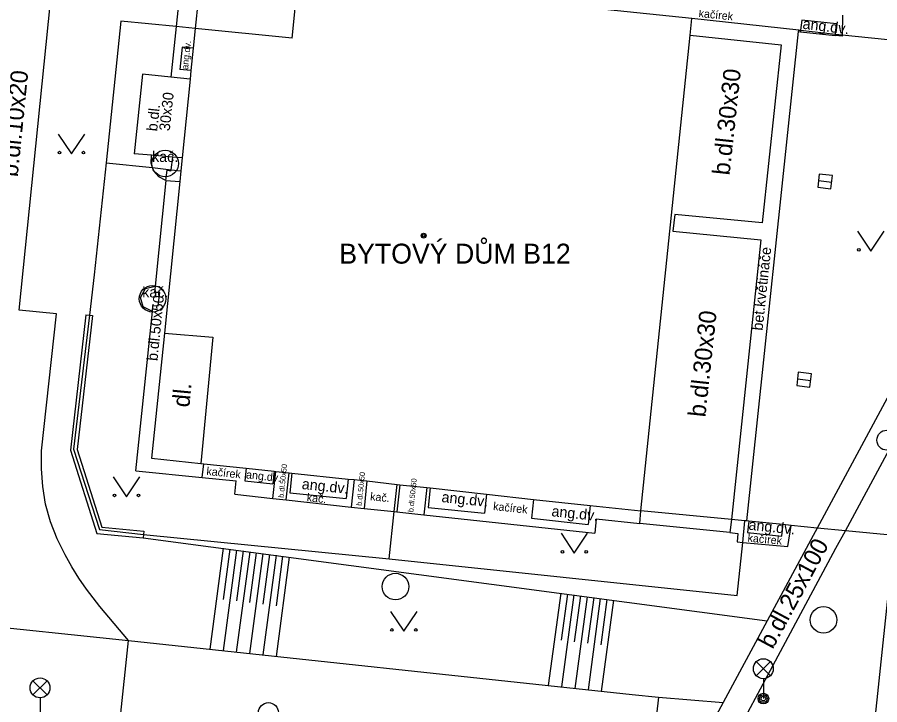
# Model space of a CAD drawing. Extents: x -598233 to -596890, y -1157848 to -1156431.
# Drawn here: x -597838.81 to -597806.42, y -1156760.28 to -1156734.44 of the extents above; entities that cross this region are included whole.
import ezdxf

# ---------------------------------------------------------------- set-up
doc = ezdxf.new("R2010")
doc.units = 0
for name, color, linetype in [('Level 10', 7, 'Continuous'), ('Level 11', 7, 'Continuous'), ('Level 14', 7, 'Continuous'), ('Level 15', 7, 'Continuous'), ('Level 25', 7, 'Continuous'), ('Level 27', 7, 'Continuous'), ('Level 33', 7, 'Continuous'), ('Level 36', 7, 'Continuous'), ('Level 39', 7, 'Continuous'), ('Level 40', 7, 'Continuous'), ('Level 41', 7, 'Continuous'), ('Level 42', 7, 'Continuous'), ('Level 5', 7, 'Continuous'), ('Level 7', 7, 'Continuous')]:
    doc.layers.add(name, color=color, linetype=linetype)

msp = doc.modelspace()

# ---------------------------------------------------------------- linework, layer by layer
at = {"layer": 'Level 10'}
msp.add_lwpolyline([(-597848.84, -1156756.38), (-597847.09, -1156756.56), (-597834.63, -1156757.86)], dxfattribs=at)
at = {"layer": 'Level 11'}
for points in [[(-597832.62, -1156732.61), (-597832.85, -1156734.79)], [(-597838.74, -1156745.45), (-597837.57, -1156733.86)], [(-597809.35, -1156734.55), (-597809.39, -1156734.93)], [(-597808.04, -1156734.69), (-597809.35, -1156734.55)], [(-597807.82, -1156734.36), (-597807.83, -1156735.1)], [(-597832.85, -1156734.79), (-597833.05, -1156736.69)], [(-597808.08, -1156735.07), (-597808.04, -1156734.69)], [(-597809.47, -1156734.98), (-597809.4, -1156734.99)], [(-597809.39, -1156734.93), (-597809.4, -1156734.99)], [(-597809.4, -1156734.99), (-597808.09, -1156735.13)], [(-597808.09, -1156735.13), (-597808.08, -1156735.07)], [(-597807.83, -1156735.15), (-597808.09, -1156735.13)], [(-597807.83, -1156735.1), (-597807.83, -1156735.15)], [(-597832.62, -1156735.56), (-597832.71, -1156736.4)], [(-597832.21, -1156735.6), (-597832.62, -1156735.56)], [(-597832.29, -1156736.44), (-597832.71, -1156736.4)], [(-597834.11, -1156736.58), (-597834.42, -1156739.58)], [(-597832.32, -1156736.77), (-597833.05, -1156736.69), (-597834.11, -1156736.58)], [(-597800.43, -1156738.14), (-597808.77, -1156753.64)], [(-597807.71, -1156753.74), (-597799.7, -1156738.88)], [(-597832.62, -1156739.73), (-597832.97, -1156739.7), (-597833.77, -1156739.63), (-597834.42, -1156739.58)], [(-597833.74, -1156740.09), (-597833.79, -1156739.93), (-597833.77, -1156739.63)], [(-597833.03, -1156740.17), (-597832.97, -1156739.7)], [(-597833.23, -1156740.57), (-597833.5, -1156740.44), (-597833.7, -1156740.21), (-597833.74, -1156740.09)], [(-597833.23, -1156740.57), (-597833.18, -1156740.19)], [(-597833.18, -1156740.19), (-597833.04, -1156740.21)], [(-597833.04, -1156740.21), (-597833.03, -1156740.17)], [(-597833.23, -1156740.57), (-597833.64, -1156744.55), (-597833.66, -1156744.78)], [(-597833.23, -1156740.57), (-597832.71, -1156740.61)], [(-597833.74, -1156745.5), (-597834.08, -1156745.33), (-597834.19, -1156744.97), (-597834, -1156744.64), (-597833.64, -1156744.55)], [(-597833.46, -1156744.79), (-597833.66, -1156744.78)], [(-597833.52, -1156745.29), (-597833.46, -1156744.79)], [(-597834.36, -1156751.49), (-597833.74, -1156745.5), (-597833.72, -1156745.28)], [(-597833.72, -1156745.28), (-597833.52, -1156745.29)], [(-597837.34, -1156745.59), (-597838.74, -1156745.45)], [(-597837.9, -1156750.74), (-597837.34, -1156745.59)], [(-597835.99, -1156745.65), (-597836.57, -1156750.69)], [(-597837.76, -1156752.74), (-597837.86, -1156752.08), (-597837.91, -1156751.41), (-597837.9, -1156750.74)], [(-597836.57, -1156750.69), (-597835.64, -1156753.61)], [(-597831.87, -1156751.74), (-597831.81, -1156751.22)], [(-597830.22, -1156751.39), (-597830.27, -1156751.87)], [(-597834.36, -1156751.49), (-597831.87, -1156751.74), (-597830.59, -1156751.87)], [(-597829.17, -1156751.5), (-597829.22, -1156751.98)], [(-597829.21, -1156752.53), (-597829.1, -1156751.51)], [(-597828.71, -1156752.58), (-597828.6, -1156751.56)], [(-597828.5, -1156751.57), (-597828.58, -1156752.31)], [(-597830.64, -1156752.37), (-597830.59, -1156751.87)], [(-597830.27, -1156751.87), (-597829.22, -1156751.98)], [(-597826.38, -1156751.8), (-597826.46, -1156752.53)], [(-597826.16, -1156751.82), (-597826.27, -1156752.85)], [(-597825.68, -1156751.87), (-597825.79, -1156752.9)], [(-597824.45, -1156752.01), (-597824.56, -1156753.03)], [(-597830.64, -1156752.37), (-597829.21, -1156752.53), (-597828.71, -1156752.58), (-597826.27, -1156752.85), (-597825.79, -1156752.9), (-597824.66, -1156753.02)], [(-597828.58, -1156752.31), (-597826.46, -1156752.53)], [(-597823.43, -1156752.12), (-597823.54, -1156753.14)], [(-597823.3, -1156752.13), (-597823.38, -1156752.86)], [(-597821.19, -1156752.37), (-597821.27, -1156753.08)], [(-597819.42, -1156752.56), (-597819.5, -1156753.27)], [(-597837.01, -1156754.65), (-597837.32, -1156754.04), (-597837.57, -1156753.4), (-597837.76, -1156752.74)], [(-597824.66, -1156753.02), (-597824.56, -1156753.03), (-597823.54, -1156753.14), (-597817.12, -1156753.83)], [(-597823.38, -1156752.86), (-597821.27, -1156753.08)], [(-597817.3, -1156752.79), (-597817.37, -1156753.5)], [(-597815.43, -1156753.47), (-597815.39, -1156752.99)], [(-597819.5, -1156753.27), (-597817.37, -1156753.5)], [(-597817.07, -1156753.29), (-597817.12, -1156753.83)], [(-597817.07, -1156753.29), (-597815.43, -1156753.47)], [(-597811.99, -1156753.32), (-597812.05, -1156753.81)], [(-597811.34, -1156753.38), (-597811.38, -1156753.81)], [(-597835.64, -1156753.61), (-597834.06, -1156753.75)], [(-597812.05, -1156753.81), (-597815.43, -1156753.47)], [(-597810.1, -1156753.94), (-597810.06, -1156753.51)], [(-597809.87, -1156754.33), (-597809.74, -1156753.54)], [(-597808.77, -1156753.64), (-597808.92, -1156753.92)], [(-597812.05, -1156753.81), (-597811.75, -1156753.84)], [(-597811.75, -1156753.84), (-597811.77, -1156754.16)], [(-597811.38, -1156753.81), (-597810.1, -1156753.94)], [(-597808.92, -1156753.92), (-597810.65, -1156757.12)], [(-597808.07, -1156754.4), (-597807.71, -1156753.74)], [(-597811.77, -1156754.16), (-597811.56, -1156754.18)], [(-597811.56, -1156754.18), (-597809.87, -1156754.33)], [(-597836.22, -1156755.94), (-597836.5, -1156755.52), (-597836.77, -1156755.09), (-597837.01, -1156754.65)], [(-597814.32, -1156766.07), (-597814.29, -1156766.02), (-597808.07, -1156754.4)], [(-597834.63, -1156757.86), (-597835.17, -1156757.23), (-597835.71, -1156756.59), (-597836.22, -1156755.94)], [(-597810.65, -1156757.12), (-597812.3, -1156760.2)], [(-597834.95, -1156760.83), (-597834.63, -1156757.86)], [(-597834.63, -1156757.86), (-597815.72, -1156759.9)], [(-597815.72, -1156759.9), (-597814.73, -1156760)], [(-597814.73, -1156760), (-597815.39, -1156765.87)], [(-597812.3, -1156760.2), (-597815.2, -1156765.58)]]:
    msp.add_lwpolyline(points, dxfattribs=at)
at = {"layer": 'Level 14'}
for points in [[(-597834.08, -1156754), (-597810.65, -1156757.12)], [(-597814.73, -1156760), (-597812.3, -1156760.2)]]:
    msp.add_lwpolyline(points, dxfattribs=at)
at = {"layer": 'Level 15'}
for points in [[(-597831.08, -1156754.4), (-597831.58, -1156758.19)], [(-597830.83, -1156754.43), (-597831.08, -1156756.32)], [(-597830.58, -1156754.47), (-597831.08, -1156758.24)], [(-597830.08, -1156754.53), (-597830.59, -1156758.3)], [(-597830.33, -1156754.5), (-597830.58, -1156756.38)], [(-597829.84, -1156754.57), (-597830.09, -1156756.44)], [(-597829.59, -1156754.6), (-597830.09, -1156758.35)], [(-597829.34, -1156754.63), (-597829.59, -1156756.5)], [(-597829.09, -1156754.66), (-597829.59, -1156758.4)], [(-597828.85, -1156754.7), (-597829.09, -1156756.56)], [(-597828.6, -1156754.73), (-597829.09, -1156758.46)], [(-597818.4, -1156756.09), (-597818.87, -1156759.56)], [(-597818.15, -1156756.12), (-597818.39, -1156757.85)], [(-597817.91, -1156756.15), (-597818.37, -1156759.61)], [(-597817.66, -1156756.19), (-597817.89, -1156757.91)], [(-597817.41, -1156756.22), (-597817.87, -1156759.67)], [(-597817.16, -1156756.25), (-597817.39, -1156757.97)], [(-597816.92, -1156756.29), (-597817.37, -1156759.72)], [(-597816.67, -1156756.32), (-597816.9, -1156758.03)], [(-597816.42, -1156756.35), (-597816.88, -1156759.78)]]:
    msp.add_lwpolyline(points, dxfattribs=at)
at = {"layer": 'Level 25'}
for points in [[(-597809.46, -1156734.92), (-597813.47, -1156734.49)], [(-597813.54, -1156735.12), (-597810.12, -1156735.48)], [(-597811.41, -1156753.37), (-597809.47, -1156734.98), (-597809.46, -1156734.92)], [(-597810.12, -1156735.48), (-597810.83, -1156742.17)], [(-597814.11, -1156741.85), (-597814.19, -1156742.48)], [(-597810.83, -1156742.17), (-597814.11, -1156741.85)], [(-597814.19, -1156742.48), (-597810.88, -1156742.8)], [(-597810.88, -1156742.8), (-597811.99, -1156753.32)]]:
    msp.add_lwpolyline(points, dxfattribs=at)
at = {"layer": 'Level 27'}
for p, q in [((-597808.7182, -1156740.5804), (-597808.2218, -1156740.6396)), ((-597809.5082, -1156748.0304), (-597809.0118, -1156748.0896))]:
    msp.add_line(p, q, dxfattribs=at)
for points in [[(-597808.7479, -1156740.8286), (-597808.2514, -1156740.8879), (-597808.1921, -1156740.3914), (-597808.6886, -1156740.3321)], [(-597809.5379, -1156748.2786), (-597809.0414, -1156748.3379), (-597808.9821, -1156747.8414), (-597809.4786, -1156747.7821)]]:
    msp.add_lwpolyline(points, close=True, dxfattribs=at)
for centre in [(-597833.26, -1156739.94), (-597833.73, -1156745.02), (-597824.61, -1156755.84), (-597808.53, -1156757.09)]:
    msp.add_circle(centre, 0.5, dxfattribs=at)
at = {"layer": 'Level 33'}
for p, q in [((-597811.055, -1156759.19), (-597810.525, -1156758.66)), ((-597811.055, -1156758.66), (-597810.525, -1156759.19)), ((-597838.225, -1156759.91), (-597837.695, -1156759.38)), ((-597838.225, -1156759.38), (-597837.695, -1156759.91)), ((-597810.79, -1156759.3), (-597810.79, -1156760.05)), ((-597837.96, -1156760.02), (-597837.96, -1156760.77))]:
    msp.add_line(p, q, dxfattribs=at)
for centre, radius in [((-597806.15, -1156750.335), 0.375), ((-597810.79, -1156758.925), 0.375), ((-597837.96, -1156759.645), 0.375), ((-597810.79, -1156760.05), 0.2), ((-597810.79, -1156760.05), 0.1445), ((-597810.79, -1156760.05), 0.0876), ((-597829.38, -1156760.575), 0.375)]:
    msp.add_circle(centre, radius, dxfattribs=at)
at = {"layer": 'Level 36'}
for points in [[(-597837.28, -1156738.83), (-597836.78, -1156739.58), (-597836.28, -1156738.83)], [(-597807.25, -1156742.48), (-597806.75, -1156743.23), (-597806.25, -1156742.48)], [(-597835.21, -1156751.71), (-597834.71, -1156752.46), (-597834.21, -1156751.71)], [(-597818.39, -1156753.83), (-597817.89, -1156754.58), (-597817.39, -1156753.83)], [(-597824.79, -1156756.77), (-597824.29, -1156757.52), (-597823.79, -1156756.77)]]:
    msp.add_lwpolyline(points, dxfattribs=at)
for centre in [(-597837.2302, -1156739.5298), (-597836.3308, -1156739.5298), (-597807.2002, -1156743.1798), (-597835.1602, -1156752.4098), (-597834.2608, -1156752.4098), (-597818.3402, -1156754.5298), (-597817.4408, -1156754.5298), (-597824.7402, -1156757.4698), (-597823.8408, -1156757.4698)]:
    msp.add_circle(centre, 0.05, dxfattribs=at)
at = {"layer": 'Level 39'}
for radius in [0.09, 0.0398]:
    msp.add_circle((-597823.55, -1156742.65), radius, dxfattribs=at)
at = {"layer": 'Level 5'}
for points in [[(-597831.9, -1156732.61), (-597831.91, -1156732.69), (-597832.13, -1156734.86)], [(-597828.49, -1156735.23), (-597828.26, -1156732.98)], [(-597813.47, -1156734.49), (-597817.97, -1156734.03), (-597818.81, -1156733.94), (-597821.35, -1156733.68), (-597823.96, -1156733.42), (-597825.89, -1156733.22), (-597826.73, -1156733.14), (-597828.26, -1156732.98)], [(-597815.39, -1156752.99), (-597813.54, -1156735.12), (-597813.47, -1156734.49)], [(-597832.13, -1156734.86), (-597832.21, -1156735.6), (-597832.29, -1156736.44), (-597832.32, -1156736.77), (-597832.62, -1156739.73), (-597832.67, -1156740.21), (-597832.71, -1156740.61), (-597833.29, -1156746.32), (-597833.77, -1156751.01)], [(-597828.49, -1156735.23), (-597832.13, -1156734.86)], [(-597809.46, -1156734.92), (-597809.39, -1156734.93)], [(-597809.39, -1156734.93), (-597808.08, -1156735.07)], [(-597808.08, -1156735.07), (-597807.83, -1156735.1)], [(-597807.83, -1156735.1), (-597802.93, -1156735.6)], [(-597833.29, -1156746.32), (-597831.47, -1156746.46), (-597831.92, -1156751.21)], [(-597833.77, -1156751.01), (-597831.92, -1156751.21), (-597831.81, -1156751.22), (-597830.22, -1156751.39), (-597829.17, -1156751.5), (-597829.1, -1156751.51), (-597828.6, -1156751.56), (-597828.5, -1156751.57), (-597826.38, -1156751.8), (-597826.16, -1156751.82), (-597825.68, -1156751.87), (-597824.55, -1156752), (-597824.45, -1156752.01), (-597823.43, -1156752.12), (-597823.3, -1156752.13), (-597821.19, -1156752.37), (-597819.42, -1156752.56), (-597817.3, -1156752.79), (-597815.39, -1156752.99)], [(-597808.77, -1156753.64), (-597809.74, -1156753.54), (-597810.06, -1156753.51), (-597811.34, -1156753.38), (-597811.41, -1156753.37), (-597811.48, -1156753.37), (-597811.99, -1156753.32), (-597815.39, -1156752.99)], [(-597807.71, -1156753.74), (-597808.77, -1156753.64)], [(-597805.88, -1156753.92), (-597807.71, -1156753.74)]]:
    msp.add_lwpolyline(points, dxfattribs=at)
at = {"layer": 'Level 7'}
for points in [[(-597834.92, -1156734.59), (-597835.48, -1156739.91)], [(-597832.85, -1156734.79), (-597834.92, -1156734.59)], [(-597832.13, -1156734.86), (-597832.85, -1156734.79)], [(-597835.48, -1156739.91), (-597835.92, -1156744.12)], [(-597835.48, -1156739.91), (-597833.74, -1156740.09)], [(-597833.74, -1156740.09), (-597833.03, -1156740.17)], [(-597833.03, -1156740.17), (-597832.67, -1156740.21)], [(-597835.92, -1156744.12), (-597836.1, -1156745.64)], [(-597836.24, -1156745.62), (-597836.82, -1156750.71)], [(-597836.1, -1156745.64), (-597836.7, -1156750.67)], [(-597836.24, -1156745.62), (-597836.1, -1156745.64)], [(-597836.1, -1156745.64), (-597835.99, -1156745.65)], [(-597836.82, -1156750.71), (-597835.83, -1156753.84)], [(-597836.7, -1156750.67), (-597835.73, -1156753.69)], [(-597824.66, -1156753.02), (-597824.55, -1156752)], [(-597824.85, -1156754.8), (-597824.66, -1156753.02)], [(-597811.56, -1156754.18), (-597811.48, -1156753.37)], [(-597835.73, -1156753.69), (-597834.07, -1156753.88)], [(-597835.83, -1156753.84), (-597834.08, -1156754)], [(-597834.06, -1156753.75), (-597834.07, -1156753.88), (-597834.08, -1156754)], [(-597834.07, -1156753.88), (-597824.85, -1156754.8)], [(-597805.88, -1156753.92), (-597806.66, -1156761.4)], [(-597811.77, -1156756.17), (-597811.56, -1156754.18)], [(-597824.85, -1156754.8), (-597811.77, -1156756.17)]]:
    msp.add_lwpolyline(points, dxfattribs=at)

# ---------------------------------------------------------------- texts
at = {"layer": 'Level 40'}
for s, height, rotation, p in [('kačírek', 0.3, 354.17053, (-597813.23, -1156734.43)), ('b.dl.10x20', 0.65, 84.23557, (-597838.8, -1156740.46)), ('b.dl.30x30', 0.65, 83.83229, (-597812.06, -1156740.4)), ('30x30', 0.4, 83.83229, (-597833.09, -1156738.73)), ('b.dl.', 0.4, 83.83229, (-597833.56, -1156738.74)), ('b.dl.50x50', 0.4, 84.20161, (-597833.55, -1156747.37)), ('b.dl.30x30', 0.65, 83.83229, (-597812.97, -1156749.49)), ('dl.', 0.65, 84.58811, (-597832.35, -1156749.12)), ('kačírek', 0.3, 354, (-597831.72, -1156751.64)), ('b.dl.50x50', 0.2, 84, (-597828.81, -1156752.51)), ('b.dl.50x50', 0.2, 84, (-597825.88, -1156752.81)), ('b.dl.50x50', 0.2, 84, (-597823.94, -1156753.05)), ('kač.', 0.3, 354, (-597827.95, -1156752.63)), ('kač.', 0.3, 354, (-597825.57, -1156752.59)), ('kačírek', 0.3, 354, (-597820.95, -1156752.96)), ('kačírek', 0.3, 355, (-597811.39, -1156754.15)), ('b.dl.25x100', 0.65, 61.73318, (-597810.44, -1156758.22))]:
    msp.add_text(s, height=height, rotation=rotation, dxfattribs=at).set_placement(p)
for p in [(-597833.75, -1156739.88), (-597834.12, -1156744.97)]:
    msp.add_text('kač.', height=0.4, dxfattribs=at).set_placement(p)
at = {"layer": 'Level 41'}
msp.add_text('BYTOVÝ DŮM B12', height=0.75, dxfattribs=at).set_placement((-597826.72, -1156743.7))
at = {"layer": 'Level 42'}
for s, height, rotation, p in [('ang.dv.', 0.4, 353, (-597809.33, -1156734.87)), ('ang.dv.', 0.25, 84, (-597832.4, -1156736.42)), ('bet.květináče', 0.4, 83.96675, (-597810.82, -1156746.23)), ('ang.dv.', 0.3, 354, (-597830.23, -1156751.77)), ('ang.dv.', 0.4, 354, (-597828.14, -1156752.17)), ('ang.dv.', 0.4, 354, (-597822.89, -1156752.66)), ('ang.dv.', 0.4, 354, (-597818.76, -1156753.19)), ('ang.dv.', 0.4, 354, (-597811.36, -1156753.7))]:
    msp.add_text(s, height=height, rotation=rotation, dxfattribs=at).set_placement(p)

doc.saveas('drawing.dxf')
